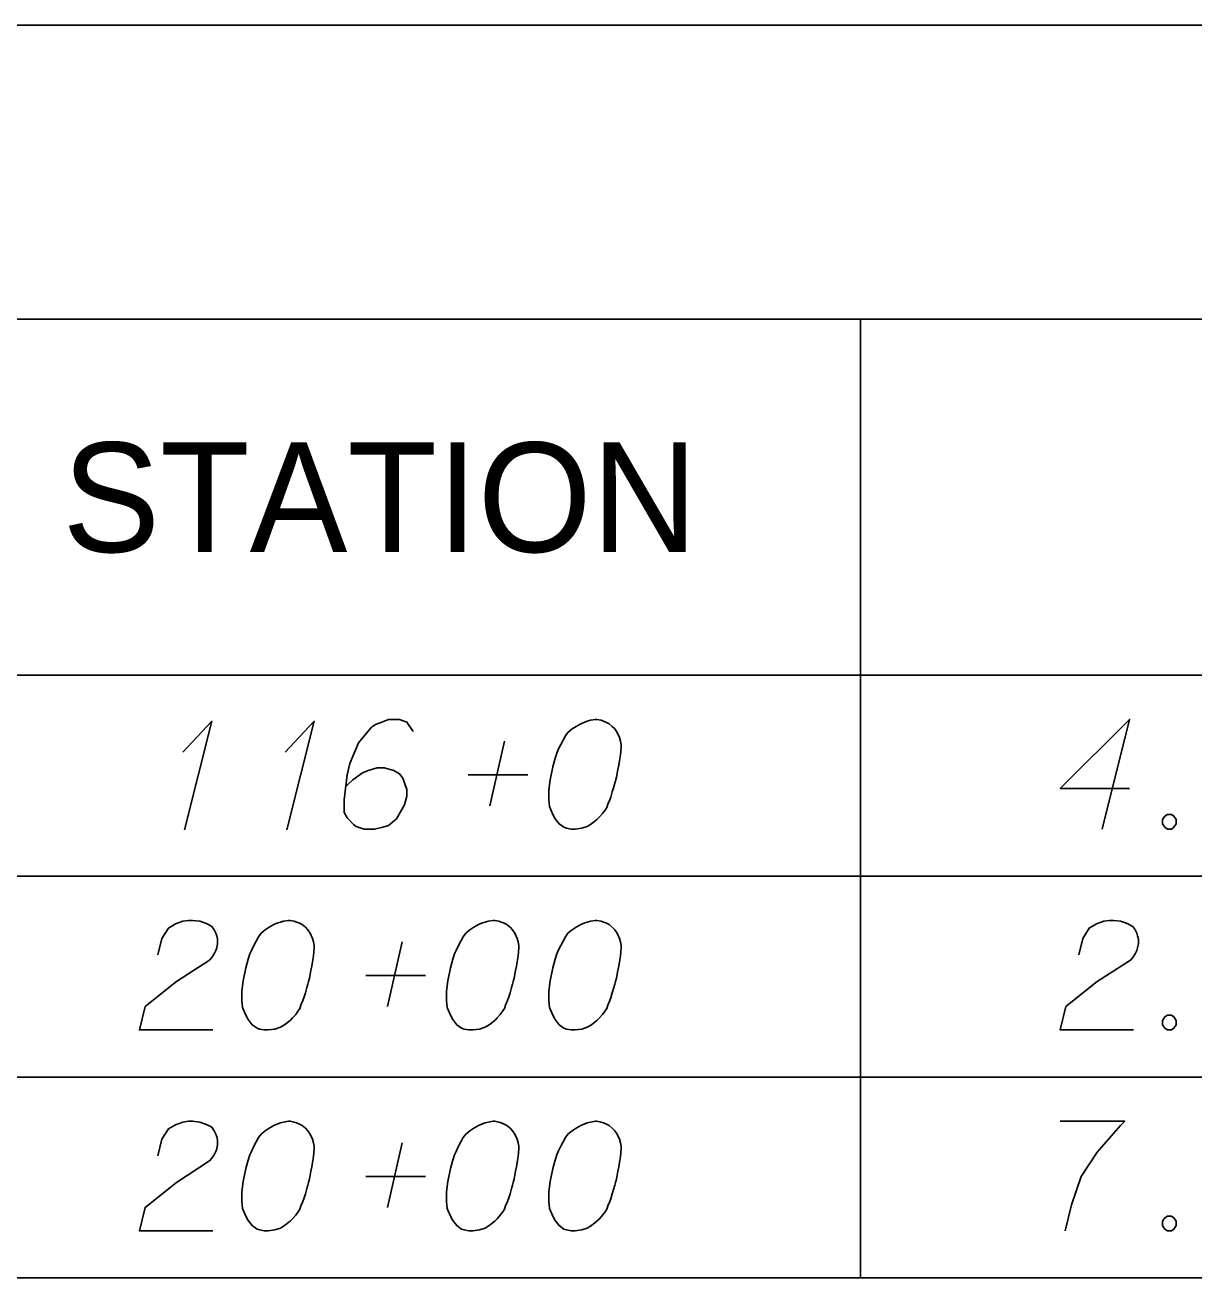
# Model space of a CAD drawing. Extents: x 2074207 to 2076812, y 516372 to 523312.
# Drawn here: x 2076345.6 to 2076396.8, y 520339.7 to 520394.5 of the extents above; entities that cross this region are included whole.
import ezdxf

# ---------------------------------------------------------------- set-up
doc = ezdxf.new("R2010")
doc.units = 0
for name, color, linetype in [('Prop DirtTable_ Soil Test Results - Outline (Major)', 7, 'Continuous'), ('Prop DirtTable_ Soil Test Results - Outline (Minor)', 7, 'Continuous'), ('Prop DirtTable_ Soil Test Results - Tx (Header - Small)', 7, 'Continuous'), ('Prop DirtTable_ Soil Test Results - Tx (Sample Data)', 7, 'Continuous')]:
    doc.layers.add(name, color=color, linetype=linetype)

msp = doc.modelspace()

# ---------------------------------------------------------------- linework, layer by layer
at = {"layer": 'Prop DirtTable_ Soil Test Results - Outline (Major)'}
for p, q in [((2076260.609, 520394.544), (2076811.903, 520394.544)), ((2076260.609, 520366.059), (2076811.903, 520366.059)), ((2076260.609, 520366.059), (2076811.903, 520366.059)), ((2076260.609, 520339.659), (2076811.903, 520339.659))]:
    msp.add_line(p, q, dxfattribs=at)
at = {"layer": 'Prop DirtTable_ Soil Test Results - Outline (Minor)'}
for p, q in [((2076260.609, 520381.659), (2076811.903, 520381.659)), ((2076382.2, 520381.659), (2076382.2, 520357.259)), ((2076260.609, 520357.259), (2076811.903, 520357.259)), ((2076260.609, 520357.259), (2076811.903, 520357.259)), ((2076382.2, 520357.259), (2076382.2, 520348.459)), ((2076260.609, 520348.459), (2076811.903, 520348.459)), ((2076260.609, 520348.459), (2076811.903, 520348.459)), ((2076382.2, 520348.459), (2076382.2, 520339.659)), ((2076260.609, 520339.659), (2076811.903, 520339.659))]:
    msp.add_line(p, q, dxfattribs=at)
at = {"layer": 'Prop DirtTable_ Soil Test Results - Tx (Sample Data)'}
for points in [[(2076352.527, 520362.688), (2076353.797, 520364.049), (2076352.597, 520359.287)], [(2076357.007, 520362.688), (2076358.277, 520364.049), (2076357.077, 520359.287)], [(2076362.615, 520363.595), (2076362.333, 520364.011), (2076362.016, 520364.124), (2076361.522, 520364.124), (2076361.169, 520363.973), (2076360.958, 520363.898), (2076360.781, 520363.784), (2076360.217, 520363.104), (2076359.829, 520362.197), (2076359.723, 520361.705), (2076359.582, 520360.609), (2076359.582, 520360.042), (2076359.723, 520359.816), (2076360.005, 520359.513), (2076360.111, 520359.438), (2076360.464, 520359.324), (2076360.922, 520359.324), (2076361.275, 520359.4), (2076361.522, 520359.476), (2076361.875, 520359.778), (2076362.227, 520360.383), (2076362.333, 520360.761), (2076362.333, 520361.063), (2076362.157, 520361.554), (2076362.016, 520361.743), (2076361.769, 520361.894), (2076361.346, 520362.008), (2076361.028, 520362.008), (2076360.64, 520361.894), (2076360.393, 520361.781), (2076359.97, 520361.479), (2076359.758, 520361.29), (2076359.652, 520361.176)], [(2076370.658, 520364.124), (2076370.588, 520364.124), (2076370.376, 520364.087), (2076370.235, 520364.049), (2076370.129, 520364.011), (2076369.953, 520363.935), (2076369.741, 520363.822), (2076369.565, 520363.709), (2076369.388, 520363.557), (2076369.283, 520363.406), (2076369.177, 520363.217), (2076369.071, 520363.028), (2076368.965, 520362.802), (2076368.895, 520362.65), (2076368.824, 520362.424), (2076368.718, 520362.046), (2076368.612, 520361.479), (2076368.542, 520361.025), (2076368.542, 520360.609), (2076368.577, 520360.307), (2076368.718, 520359.967), (2076368.824, 520359.778), (2076369, 520359.551), (2076369.212, 520359.4), (2076369.318, 520359.362), (2076369.529, 520359.324), (2076369.706, 520359.324), (2076369.988, 520359.362), (2076370.235, 520359.438), (2076370.411, 520359.551), (2076370.658, 520359.74), (2076370.764, 520359.853), (2076370.905, 520360.005), (2076371.011, 520360.156), (2076371.082, 520360.269), (2076371.152, 520360.458), (2076371.187, 520360.534), (2076371.258, 520360.723), (2076371.329, 520360.95), (2076371.399, 520361.176), (2076371.434, 520361.327), (2076371.47, 520361.441), (2076371.505, 520361.592), (2076371.575, 520361.932), (2076371.611, 520362.121), (2076371.646, 520362.31), (2076371.681, 520362.575), (2076371.717, 520362.915), (2076371.717, 520363.028), (2076371.681, 520363.179), (2076371.646, 520363.331), (2076371.54, 520363.557), (2076371.434, 520363.709), (2076371.329, 520363.822), (2076371.187, 520363.935), (2076371.046, 520364.011), (2076370.94, 520364.049), (2076370.835, 520364.087), (2076370.658, 520364.124)], [(2076393.975, 520361.101), (2076390.942, 520361.101), (2076393.975, 520364.124), (2076392.776, 520359.324)], [(2076365.967, 520360.345), (2076366.602, 520363.179)], [(2076365.014, 520361.705), (2076367.625, 520361.705)], [(2076395.633, 520359.967), (2076395.81, 520359.967), (2076395.916, 520359.891), (2076396.021, 520359.74), (2076396.021, 520359.551), (2076395.916, 520359.4), (2076395.81, 520359.324), (2076395.633, 520359.324), (2076395.528, 520359.4), (2076395.422, 520359.551), (2076395.422, 520359.74), (2076395.528, 520359.891), (2076395.633, 520359.967)], [(2076351.433, 520353.813), (2076351.609, 520354.531), (2076351.892, 520354.984), (2076352.209, 520355.173), (2076352.527, 520355.287), (2076352.774, 520355.324), (2076352.95, 520355.324), (2076353.267, 520355.287), (2076353.479, 520355.211), (2076353.585, 520355.173), (2076353.797, 520355.06), (2076353.902, 520354.909), (2076353.973, 520354.757), (2076354.008, 520354.644), (2076354.043, 520354.493), (2076354.043, 520354.304), (2076354.008, 520354.115), (2076353.973, 520354.002), (2076353.902, 520353.85), (2076353.797, 520353.699), (2076353.691, 520353.586), (2076352.244, 520352.641), (2076350.869, 520351.545), (2076350.622, 520350.524), (2076353.832, 520350.524)], [(2076357.218, 520355.324), (2076357.148, 520355.324), (2076356.936, 520355.287), (2076356.795, 520355.249), (2076356.689, 520355.211), (2076356.513, 520355.135), (2076356.301, 520355.022), (2076356.125, 520354.909), (2076355.948, 520354.757), (2076355.843, 520354.606), (2076355.737, 520354.417), (2076355.631, 520354.228), (2076355.525, 520354.002), (2076355.455, 520353.85), (2076355.384, 520353.624), (2076355.278, 520353.246), (2076355.172, 520352.679), (2076355.102, 520352.225), (2076355.102, 520351.809), (2076355.137, 520351.507), (2076355.278, 520351.167), (2076355.384, 520350.978), (2076355.56, 520350.751), (2076355.772, 520350.6), (2076355.878, 520350.562), (2076356.089, 520350.524), (2076356.266, 520350.524), (2076356.548, 520350.562), (2076356.795, 520350.638), (2076356.971, 520350.751), (2076357.218, 520350.94), (2076357.324, 520351.053), (2076357.465, 520351.205), (2076357.571, 520351.356), (2076357.642, 520351.469), (2076357.712, 520351.658), (2076357.747, 520351.734), (2076357.818, 520351.923), (2076357.889, 520352.15), (2076357.959, 520352.376), (2076357.994, 520352.527), (2076358.03, 520352.641), (2076358.065, 520352.792), (2076358.135, 520353.132), (2076358.171, 520353.321), (2076358.206, 520353.51), (2076358.241, 520353.775), (2076358.277, 520354.115), (2076358.277, 520354.228), (2076358.241, 520354.379), (2076358.206, 520354.531), (2076358.1, 520354.757), (2076357.994, 520354.909), (2076357.889, 520355.022), (2076357.747, 520355.135), (2076357.606, 520355.211), (2076357.5, 520355.249), (2076357.395, 520355.287), (2076357.218, 520355.324)], [(2076366.178, 520355.324), (2076366.108, 520355.324), (2076365.896, 520355.287), (2076365.755, 520355.249), (2076365.649, 520355.211), (2076365.473, 520355.135), (2076365.261, 520355.022), (2076365.085, 520354.909), (2076364.908, 520354.757), (2076364.803, 520354.606), (2076364.697, 520354.417), (2076364.591, 520354.228), (2076364.485, 520354.002), (2076364.415, 520353.85), (2076364.344, 520353.624), (2076364.238, 520353.246), (2076364.132, 520352.679), (2076364.062, 520352.225), (2076364.062, 520351.809), (2076364.097, 520351.507), (2076364.238, 520351.167), (2076364.344, 520350.978), (2076364.52, 520350.751), (2076364.732, 520350.6), (2076364.838, 520350.562), (2076365.049, 520350.524), (2076365.226, 520350.524), (2076365.508, 520350.562), (2076365.755, 520350.638), (2076365.931, 520350.751), (2076366.178, 520350.94), (2076366.284, 520351.053), (2076366.425, 520351.205), (2076366.531, 520351.356), (2076366.602, 520351.469), (2076366.672, 520351.658), (2076366.707, 520351.734), (2076366.778, 520351.923), (2076366.849, 520352.15), (2076366.919, 520352.376), (2076366.954, 520352.527), (2076366.99, 520352.641), (2076367.025, 520352.792), (2076367.095, 520353.132), (2076367.131, 520353.321), (2076367.166, 520353.51), (2076367.201, 520353.775), (2076367.237, 520354.115), (2076367.237, 520354.228), (2076367.201, 520354.379), (2076367.166, 520354.531), (2076367.06, 520354.757), (2076366.954, 520354.909), (2076366.849, 520355.022), (2076366.707, 520355.135), (2076366.566, 520355.211), (2076366.46, 520355.249), (2076366.355, 520355.287), (2076366.178, 520355.324)], [(2076370.658, 520355.324), (2076370.588, 520355.324), (2076370.376, 520355.287), (2076370.235, 520355.249), (2076370.129, 520355.211), (2076369.953, 520355.135), (2076369.741, 520355.022), (2076369.565, 520354.909), (2076369.388, 520354.757), (2076369.283, 520354.606), (2076369.177, 520354.417), (2076369.071, 520354.228), (2076368.965, 520354.002), (2076368.895, 520353.85), (2076368.824, 520353.624), (2076368.718, 520353.246), (2076368.612, 520352.679), (2076368.542, 520352.225), (2076368.542, 520351.809), (2076368.577, 520351.507), (2076368.718, 520351.167), (2076368.824, 520350.978), (2076369, 520350.751), (2076369.212, 520350.6), (2076369.318, 520350.562), (2076369.529, 520350.524), (2076369.706, 520350.524), (2076369.988, 520350.562), (2076370.235, 520350.638), (2076370.411, 520350.751), (2076370.658, 520350.94), (2076370.764, 520351.053), (2076370.905, 520351.205), (2076371.011, 520351.356), (2076371.082, 520351.469), (2076371.152, 520351.658), (2076371.187, 520351.734), (2076371.258, 520351.923), (2076371.329, 520352.15), (2076371.399, 520352.376), (2076371.434, 520352.527), (2076371.47, 520352.641), (2076371.505, 520352.792), (2076371.575, 520353.132), (2076371.611, 520353.321), (2076371.646, 520353.51), (2076371.681, 520353.775), (2076371.717, 520354.115), (2076371.717, 520354.228), (2076371.681, 520354.379), (2076371.646, 520354.531), (2076371.54, 520354.757), (2076371.434, 520354.909), (2076371.329, 520355.022), (2076371.187, 520355.135), (2076371.046, 520355.211), (2076370.94, 520355.249), (2076370.835, 520355.287), (2076370.658, 520355.324)], [(2076391.753, 520353.813), (2076391.929, 520354.531), (2076392.212, 520354.984), (2076392.529, 520355.173), (2076392.847, 520355.287), (2076393.094, 520355.324), (2076393.27, 520355.324), (2076393.587, 520355.287), (2076393.799, 520355.211), (2076393.905, 520355.173), (2076394.117, 520355.06), (2076394.222, 520354.909), (2076394.293, 520354.757), (2076394.328, 520354.644), (2076394.363, 520354.493), (2076394.363, 520354.304), (2076394.328, 520354.115), (2076394.293, 520354.002), (2076394.222, 520353.85), (2076394.117, 520353.699), (2076394.011, 520353.586), (2076392.564, 520352.641), (2076391.189, 520351.545), (2076390.942, 520350.524), (2076394.152, 520350.524)], [(2076361.487, 520351.545), (2076362.122, 520354.379)], [(2076360.534, 520352.905), (2076363.145, 520352.905)], [(2076395.633, 520351.167), (2076395.81, 520351.167), (2076395.916, 520351.091), (2076396.021, 520350.94), (2076396.021, 520350.751), (2076395.916, 520350.6), (2076395.81, 520350.524), (2076395.633, 520350.524), (2076395.528, 520350.6), (2076395.422, 520350.751), (2076395.422, 520350.94), (2076395.528, 520351.091), (2076395.633, 520351.167)], [(2076351.433, 520345.013), (2076351.609, 520345.731), (2076351.892, 520346.184), (2076352.209, 520346.373), (2076352.527, 520346.487), (2076352.774, 520346.524), (2076352.95, 520346.524), (2076353.267, 520346.487), (2076353.479, 520346.411), (2076353.585, 520346.373), (2076353.797, 520346.26), (2076353.902, 520346.109), (2076353.973, 520345.957), (2076354.008, 520345.844), (2076354.043, 520345.693), (2076354.043, 520345.504), (2076354.008, 520345.315), (2076353.973, 520345.202), (2076353.902, 520345.05), (2076353.797, 520344.899), (2076353.691, 520344.786), (2076352.244, 520343.841), (2076350.869, 520342.745), (2076350.622, 520341.724), (2076353.832, 520341.724)], [(2076357.218, 520346.524), (2076357.148, 520346.524), (2076356.936, 520346.487), (2076356.795, 520346.449), (2076356.689, 520346.411), (2076356.513, 520346.335), (2076356.301, 520346.222), (2076356.125, 520346.109), (2076355.948, 520345.957), (2076355.843, 520345.806), (2076355.737, 520345.617), (2076355.631, 520345.428), (2076355.525, 520345.202), (2076355.455, 520345.05), (2076355.384, 520344.824), (2076355.278, 520344.446), (2076355.172, 520343.879), (2076355.102, 520343.425), (2076355.102, 520343.009), (2076355.137, 520342.707), (2076355.278, 520342.367), (2076355.384, 520342.178), (2076355.56, 520341.951), (2076355.772, 520341.8), (2076355.878, 520341.762), (2076356.089, 520341.724), (2076356.266, 520341.724), (2076356.548, 520341.762), (2076356.795, 520341.838), (2076356.971, 520341.951), (2076357.218, 520342.14), (2076357.324, 520342.253), (2076357.465, 520342.405), (2076357.571, 520342.556), (2076357.642, 520342.669), (2076357.712, 520342.858), (2076357.747, 520342.934), (2076357.818, 520343.123), (2076357.889, 520343.35), (2076357.959, 520343.576), (2076357.994, 520343.727), (2076358.03, 520343.841), (2076358.065, 520343.992), (2076358.135, 520344.332), (2076358.171, 520344.521), (2076358.206, 520344.71), (2076358.241, 520344.975), (2076358.277, 520345.315), (2076358.277, 520345.428), (2076358.241, 520345.579), (2076358.206, 520345.731), (2076358.1, 520345.957), (2076357.994, 520346.109), (2076357.889, 520346.222), (2076357.747, 520346.335), (2076357.606, 520346.411), (2076357.5, 520346.449), (2076357.395, 520346.487), (2076357.218, 520346.524)], [(2076366.178, 520346.524), (2076366.108, 520346.524), (2076365.896, 520346.487), (2076365.755, 520346.449), (2076365.649, 520346.411), (2076365.473, 520346.335), (2076365.261, 520346.222), (2076365.085, 520346.109), (2076364.908, 520345.957), (2076364.803, 520345.806), (2076364.697, 520345.617), (2076364.591, 520345.428), (2076364.485, 520345.202), (2076364.415, 520345.05), (2076364.344, 520344.824), (2076364.238, 520344.446), (2076364.132, 520343.879), (2076364.062, 520343.425), (2076364.062, 520343.009), (2076364.097, 520342.707), (2076364.238, 520342.367), (2076364.344, 520342.178), (2076364.52, 520341.951), (2076364.732, 520341.8), (2076364.838, 520341.762), (2076365.049, 520341.724), (2076365.226, 520341.724), (2076365.508, 520341.762), (2076365.755, 520341.838), (2076365.931, 520341.951), (2076366.178, 520342.14), (2076366.284, 520342.253), (2076366.425, 520342.405), (2076366.531, 520342.556), (2076366.602, 520342.669), (2076366.672, 520342.858), (2076366.707, 520342.934), (2076366.778, 520343.123), (2076366.849, 520343.35), (2076366.919, 520343.576), (2076366.954, 520343.727), (2076366.99, 520343.841), (2076367.025, 520343.992), (2076367.095, 520344.332), (2076367.131, 520344.521), (2076367.166, 520344.71), (2076367.201, 520344.975), (2076367.237, 520345.315), (2076367.237, 520345.428), (2076367.201, 520345.579), (2076367.166, 520345.731), (2076367.06, 520345.957), (2076366.954, 520346.109), (2076366.849, 520346.222), (2076366.707, 520346.335), (2076366.566, 520346.411), (2076366.46, 520346.449), (2076366.355, 520346.487), (2076366.178, 520346.524)], [(2076370.658, 520346.524), (2076370.588, 520346.524), (2076370.376, 520346.487), (2076370.235, 520346.449), (2076370.129, 520346.411), (2076369.953, 520346.335), (2076369.741, 520346.222), (2076369.565, 520346.109), (2076369.388, 520345.957), (2076369.283, 520345.806), (2076369.177, 520345.617), (2076369.071, 520345.428), (2076368.965, 520345.202), (2076368.895, 520345.05), (2076368.824, 520344.824), (2076368.718, 520344.446), (2076368.612, 520343.879), (2076368.542, 520343.425), (2076368.542, 520343.009), (2076368.577, 520342.707), (2076368.718, 520342.367), (2076368.824, 520342.178), (2076369, 520341.951), (2076369.212, 520341.8), (2076369.318, 520341.762), (2076369.529, 520341.724), (2076369.706, 520341.724), (2076369.988, 520341.762), (2076370.235, 520341.838), (2076370.411, 520341.951), (2076370.658, 520342.14), (2076370.764, 520342.253), (2076370.905, 520342.405), (2076371.011, 520342.556), (2076371.082, 520342.669), (2076371.152, 520342.858), (2076371.187, 520342.934), (2076371.258, 520343.123), (2076371.329, 520343.35), (2076371.399, 520343.576), (2076371.434, 520343.727), (2076371.47, 520343.841), (2076371.505, 520343.992), (2076371.575, 520344.332), (2076371.611, 520344.521), (2076371.646, 520344.71), (2076371.681, 520344.975), (2076371.717, 520345.315), (2076371.717, 520345.428), (2076371.681, 520345.579), (2076371.646, 520345.731), (2076371.54, 520345.957), (2076371.434, 520346.109), (2076371.329, 520346.222), (2076371.187, 520346.335), (2076371.046, 520346.411), (2076370.94, 520346.449), (2076370.835, 520346.487), (2076370.658, 520346.524)], [(2076390.942, 520346.524), (2076393.764, 520346.524), (2076393.587, 520346.335), (2076392.564, 520345.164), (2076391.859, 520344.105), (2076391.436, 520342.858), (2076391.153, 520341.724)], [(2076361.487, 520342.745), (2076362.122, 520345.579)], [(2076360.534, 520344.105), (2076363.145, 520344.105)], [(2076395.633, 520342.367), (2076395.81, 520342.367), (2076395.916, 520342.291), (2076396.021, 520342.14), (2076396.021, 520341.951), (2076395.916, 520341.8), (2076395.81, 520341.724), (2076395.633, 520341.724), (2076395.528, 520341.8), (2076395.422, 520341.951), (2076395.422, 520342.14), (2076395.528, 520342.291), (2076395.633, 520342.367)]]:
    msp.add_lwpolyline(points, dxfattribs=at)

# ---------------------------------------------------------------- texts
at = {"layer": 'Prop DirtTable_ Soil Test Results - Tx (Header - Small)'}
msp.add_text('STATION', height=4.8, dxfattribs=at).set_placement((2076347.248, 520371.459))

doc.saveas('drawing.dxf')
